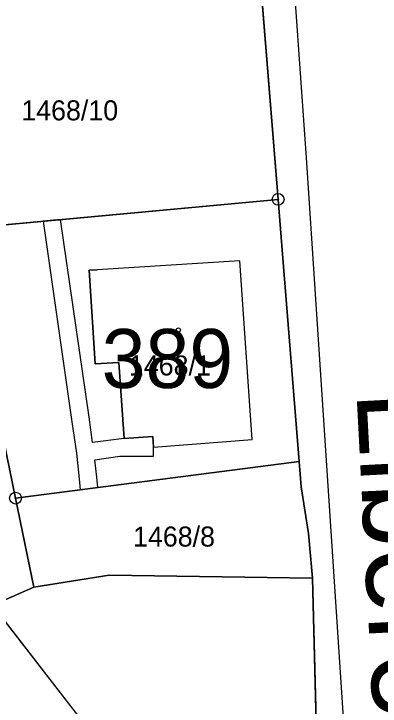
# Model space of a CAD drawing. Extents: x -689422 to -685210, y -987725 to -982160.
# Drawn here: x -687461 to -687429.9, y -985138.7 to -985080 of the extents above; entities that cross this region are included whole.
import ezdxf

# ---------------------------------------------------------------- set-up
doc = ezdxf.new("R2010")
doc.units = 0
for name, color, linetype in [('KN_Budovy', 7, 'Continuous'), ('KN_Budovy_cisla_domovni', 7, 'Continuous'), ('KN_Hranice_parcel', 7, 'Continuous'), ('KN_Hranice_parcel_vnitrni_kresba', 7, 'Continuous'), ('KN_Parcelni cisla', 7, 'Continuous'), ('KN_Polygon parcely', 7, 'Continuous'), ('KN_Popisy_pomistni nazvy nazvy ulic', 7, 'Continuous'), ('KN_POZEMKY_OSTATNI PLOCHA', 7, 'Continuous'), ('KN_POZEMKY_ZAHRADA', 7, 'Continuous'), ('KN_POZEMKY_ZASTAVENA PLOCHA', 7, 'Continuous'), ('KN_VYUZITI_16_ostatni plocha_silnice', 7, 'Continuous'), ('KN_VYUZITI_26_ostatni plocha_jina plocha', 7, 'Continuous'), ('KN_Věcná břemena k části', 7, 'Continuous'), ('KN_Značky bodu BP', 7, 'Continuous'), ('KN_Značky budov', 7, 'Continuous')]:
    doc.layers.add(name, color=color, linetype=linetype)

msp = doc.modelspace()

# ---------------------------------------------------------------- linework, layer by layer
at = {"layer": 'KN_Budovy'}
for points in [[(-687452.06, -985109.53), (-687451.62, -985115.99), (-687449.17, -985115.82), (-687449.11, -985116.73), (-687440.76, -985116.08), (-687441.81, -985100.92), (-687453.89, -985101.67), (-687454.59, -985101.71), (-687454.06, -985109.66)], [(-687469.95, -985150.35), (-687455.45, -985139.56), (-687462.77, -985130.13), (-687481.33, -985143.96), (-687474.51, -985152.97), (-687478.24, -985155.83), (-687474.73, -985160.47), (-687467, -985154.32)]]:
    msp.add_lwpolyline(points, close=True, dxfattribs=at)
at = {"layer": 'KN_Hranice_parcel'}
for p, q in [((-687440.23, -985074.77), (-687438.55, -985095.7)), ((-687438.55, -985095.7), (-687466.89, -985098.33)), ((-687460.82, -985121.04), (-687436.77, -985117.94)), ((-687459.26, -985128.6), (-687460.82, -985121.04))]:
    msp.add_line(p, q, dxfattribs=at)
for points in [[(-687438.55, -985095.7), (-687438.15, -985100.69), (-687436.77, -985117.94)], [(-687460.82, -985121.04), (-687463.05, -985110.27), (-687466.89, -985098.33)], [(-687436.77, -985117.94), (-687436.6, -985120.07), (-687435.96, -985124.04), (-687435.64, -985127.83)], [(-687435.64, -985127.83), (-687452.87, -985127.57), (-687459.26, -985128.6)], [(-687435.64, -985127.83), (-687434.78, -985160.79), (-687433.75, -985187.44)], [(-687484.53, -985146.5), (-687481.33, -985143.96), (-687462.77, -985130.13), (-687459.26, -985128.6)]]:
    msp.add_lwpolyline(points, dxfattribs=at)
at = {"layer": 'KN_Hranice_parcel_vnitrni_kresba'}
for p, q in [((-687436.15, -985092.19), (-687439.58, -985042.49)), ((-687432.44, -985148.01), (-687436.15, -985092.19)), ((-687441.81, -985100.92), (-687453.89, -985101.67)), ((-687440.76, -985116.08), (-687441.81, -985100.92)), ((-687451.62, -985115.99), (-687452.06, -985109.53)), ((-687449.17, -985115.82), (-687451.62, -985115.99)), ((-687449.11, -985116.73), (-687449.17, -985115.82)), ((-687449.11, -985116.73), (-687440.76, -985116.08)), ((-687455.45, -985139.56), (-687462.77, -985130.13))]:
    msp.add_line(p, q, dxfattribs=at)
msp.add_lwpolyline([(-687452.06, -985109.53), (-687454.06, -985109.66), (-687454.59, -985101.71), (-687453.89, -985101.67)], dxfattribs=at)
at = {"layer": 'KN_Polygon parcely'}
msp.add_lwpolyline([(-687445.69, -985004.82), (-687442.55, -985045.26), (-687441.15, -985063.24), (-687440.23, -985074.77), (-687438.55, -985095.7), (-687438.15, -985100.69), (-687436.77, -985117.94), (-687436.6, -985120.07), (-687435.96, -985124.04), (-687435.64, -985127.83), (-687434.78, -985160.79), (-687433.75, -985187.44), (-687432.98, -985186.35), (-687420.45, -985188.12)], dxfattribs=at)
for points in [[(-687473.31, -985078.4), (-687466.89, -985098.33), (-687438.55, -985095.7), (-687440.23, -985074.77)], [(-687477.82, -985079.87), (-687478.46, -985083.17), (-687478.74, -985084.59), (-687487.2, -985098.53), (-687496.1, -985107.65), (-687501.42, -985117.68), (-687501.06, -985119.02), (-687495.2, -985117.45), (-687494.29, -985120.83), (-687493.43, -985124.03), (-687492.53, -985127.39), (-687498.39, -985128.96), (-687486.24, -985142.11), (-687484.53, -985146.5), (-687481.33, -985143.96), (-687462.77, -985130.13), (-687459.26, -985128.6), (-687460.82, -985121.04), (-687463.05, -985110.27), (-687466.89, -985098.33), (-687473.31, -985078.4), (-687473.98, -985076.31)], [(-687466.89, -985098.33), (-687463.05, -985110.27), (-687460.82, -985121.04), (-687436.77, -985117.94), (-687438.15, -985100.69), (-687438.55, -985095.7)], [(-687460.82, -985121.04), (-687459.26, -985128.6), (-687452.87, -985127.57), (-687435.64, -985127.83), (-687435.96, -985124.04), (-687436.6, -985120.07), (-687436.77, -985117.94)], [(-687452.87, -985127.57), (-687459.26, -985128.6), (-687462.77, -985130.13), (-687481.33, -985143.96), (-687484.53, -985146.5), (-687483.15, -985149.84), (-687478.24, -985155.83), (-687474.73, -985160.47), (-687463.42, -985175.17), (-687456.47, -985180.81), (-687442.25, -985189.38), (-687439.4, -985191.1), (-687433.75, -985187.44), (-687434.78, -985160.79), (-687435.64, -985127.83)]]:
    msp.add_lwpolyline(points, close=True, dxfattribs=at)
at = {"layer": 'KN_POZEMKY_OSTATNI PLOCHA'}
for p, q in [((-687440.23, -985074.77), (-687438.55, -985095.7)), ((-687438.55, -985095.7), (-687440.23, -985074.77)), ((-687438.55, -985095.7), (-687466.89, -985098.33)), ((-687438.15, -985100.69), (-687438.55, -985095.7)), ((-687436.77, -985117.94), (-687438.15, -985100.69)), ((-687460.82, -985121.04), (-687436.77, -985117.94)), ((-687436.77, -985117.94), (-687436.6, -985120.07)), ((-687436.6, -985120.07), (-687436.77, -985117.94)), ((-687436.6, -985120.07), (-687435.96, -985124.04)), ((-687435.96, -985124.04), (-687436.6, -985120.07)), ((-687459.26, -985128.6), (-687460.82, -985121.04)), ((-687435.96, -985124.04), (-687435.64, -985127.83)), ((-687435.64, -985127.83), (-687435.96, -985124.04)), ((-687452.87, -985127.57), (-687459.26, -985128.6)), ((-687435.64, -985127.83), (-687452.87, -985127.57)), ((-687434.78, -985160.79), (-687435.64, -985127.83))]:
    msp.add_line(p, q, dxfattribs=at)
at = {"layer": 'KN_POZEMKY_ZAHRADA'}
for p, q in [((-687463.05, -985110.27), (-687460.82, -985121.04)), ((-687460.82, -985121.04), (-687459.26, -985128.6)), ((-687459.26, -985128.6), (-687462.77, -985130.13))]:
    msp.add_line(p, q, dxfattribs=at)
at = {"layer": 'KN_POZEMKY_ZASTAVENA PLOCHA'}
for p, q in [((-687466.89, -985098.33), (-687438.55, -985095.7)), ((-687438.55, -985095.7), (-687438.15, -985100.69)), ((-687438.15, -985100.69), (-687436.77, -985117.94)), ((-687460.82, -985121.04), (-687463.05, -985110.27)), ((-687436.77, -985117.94), (-687460.82, -985121.04)), ((-687459.26, -985128.6), (-687452.87, -985127.57)), ((-687452.87, -985127.57), (-687435.64, -985127.83)), ((-687435.64, -985127.83), (-687434.78, -985160.79)), ((-687462.77, -985130.13), (-687459.26, -985128.6))]:
    msp.add_line(p, q, dxfattribs=at)
at = {"layer": 'KN_VYUZITI_16_ostatni plocha_silnice'}
for p, q in [((-687438.55, -985095.7), (-687440.23, -985074.77)), ((-687438.15, -985100.69), (-687438.55, -985095.7)), ((-687436.77, -985117.94), (-687438.15, -985100.69)), ((-687436.6, -985120.07), (-687436.77, -985117.94)), ((-687435.96, -985124.04), (-687436.6, -985120.07)), ((-687435.64, -985127.83), (-687435.96, -985124.04)), ((-687434.78, -985160.79), (-687435.64, -985127.83))]:
    msp.add_line(p, q, dxfattribs=at)
at = {"layer": 'KN_VYUZITI_26_ostatni plocha_jina plocha'}
for p, q in [((-687440.23, -985074.77), (-687438.55, -985095.7)), ((-687438.55, -985095.7), (-687466.89, -985098.33)), ((-687460.82, -985121.04), (-687436.77, -985117.94)), ((-687436.77, -985117.94), (-687436.6, -985120.07)), ((-687436.6, -985120.07), (-687435.96, -985124.04)), ((-687459.26, -985128.6), (-687460.82, -985121.04)), ((-687435.96, -985124.04), (-687435.64, -985127.83)), ((-687452.87, -985127.57), (-687459.26, -985128.6)), ((-687435.64, -985127.83), (-687452.87, -985127.57))]:
    msp.add_line(p, q, dxfattribs=at)
at = {"layer": 'KN_Věcná břemena k části'}
msp.add_lwpolyline([(-687457, -985097.41), (-687458.49, -985097.55), (-687456.07, -985114.37), (-687455.66, -985117.23), (-687455.43, -985119.39), (-687455.33, -985120.33), (-687453.85, -985120.14), (-687453.94, -985119.27), (-687454.1, -985117.78), (-687451.97, -985117.47), (-687449.11, -985117.48), (-687449.11, -985116.73), (-687449.17, -985115.82), (-687451.62, -985115.99), (-687454.28, -985116.31), (-687454.59, -985114.17)], close=True, dxfattribs=at)
at = {"layer": 'KN_Značky bodu BP'}
for centre, radius in [((-687438.55, -985095.7), 0.5), ((-687438.55, -985095.7), 0.0303), ((-687460.82, -985121.04), 0.5), ((-687460.82, -985121.04), 0.0303)]:
    msp.add_circle(centre, radius, dxfattribs=at)
at = {"layer": 'KN_Značky budov'}
msp.add_circle((-687447.007, -985106.779), 0.175, dxfattribs=at)

# ---------------------------------------------------------------- texts
at = {"layer": 'KN_Budovy_cisla_domovni'}
msp.add_text('389', height=5, dxfattribs=at).set_placement((-687453.514, -985111.699))
at = {"layer": 'KN_Parcelni cisla'}
for s, p in [('1468/10', (-687460.336, -985089)), ('1468/1', (-687451.207, -985110.64)), ('1468/8', (-687450.857, -985125.15))]:
    msp.add_text(s, height=1.7, dxfattribs=at).set_placement(p)
at = {"layer": 'KN_Popisy_pomistni nazvy nazvy ulic'}
msp.add_text('Liberecká', height=7.5, rotation=273, dxfattribs=at).set_placement((-687431.908, -985112.014))

doc.saveas('drawing.dxf')
